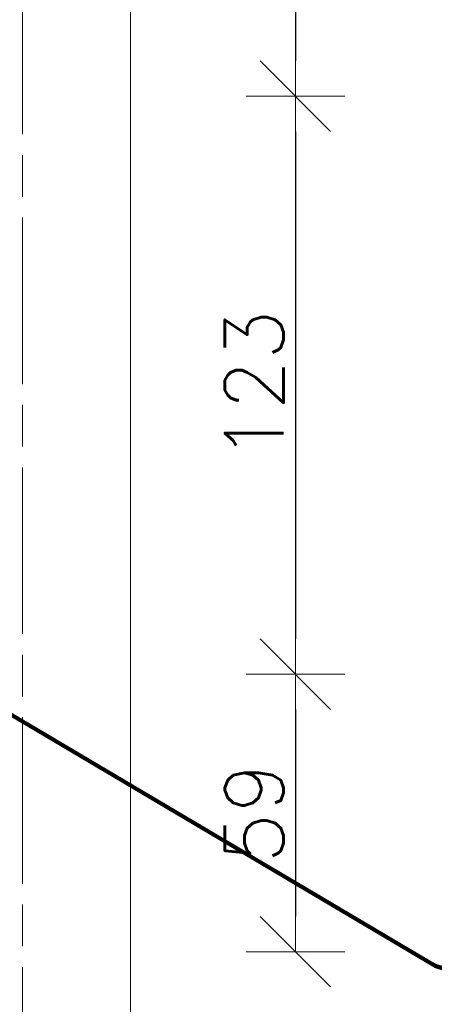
# Model space of a CAD drawing. Header units: millimetres. Extents: x 23192 to 177760, y -399809 to -79279.
# Tile 627 of 656: x 75182 to 75270, y -198587 to -198377. Entities that reach past the tile are written whole.
import ezdxf

# ---------------------------------------------------------------- set-up
doc = ezdxf.new("R2010")
doc.units = ezdxf.units.MM
doc.linetypes.add('CHAIN', pattern=[0.3543, 0.2362, -0.0295, 0.0591, -0.0295])
doc.layers.get('0').update_dxf_attribs({"lineweight": 0})
doc.layers.add('!! 0_ramki', color=66, linetype='Continuous', lineweight=9, plot=False)
doc.layers.add('!!! WYTYCZNE DO KOSZTORYSU', color=1, linetype='Continuous', lineweight=140, plot=False)
doc.layers.add('!! 1_droga ewakuacyjna', color=252, linetype='CHAIN', lineweight=0)
doc.layers.add('!! wymiary osi', color=250, linetype='Continuous', lineweight=9)
doc.styles.add('TXT', font='simplex.shx')
doc.dimstyles.new('DIM50', dxfattribs={"dimscale": 5, "dimtxt": 2.5, "dimasz": 1.5, "dimexe": 0, "dimexo": 0, "dimgap": 0.5, "dimtad": 1, "dimdec": 4, "dimrnd": 0.5, "dimdsep": 46, "dimtxsty": 'TXT', "dimblk1": 'TICK1', "dimblk2": 'TICK1', "dimsah": 1, "dimcen": 0, "dimse1": 1, "dimse2": 1, "dimclrd": 1, "dimclre": 7, "dimclrt": 9, "dimadec": 0, "dimazin": 0, "dimtfac": 1, "dimtdec": 4, "dimtmove": 2, "dimatfit": 3, "dimldrblk": 'TICK1', "dimfxl": 1, "dimtolj": 1, "dimarcsym": 0})

# ---------------------------------------------------------------- blocks, each defined once
blk = doc.blocks.new('TICK1')
at = {"color": 0}
for p, q in [((0, -1.4), (0, 1.4)), ((0, 0), (-1, 0))]:
    blk.add_line(p, q, dxfattribs=at)
at = {"color": 2}
blk.add_line((-1, -1), (1, 1), dxfattribs=at)
blk = doc.blocks.new('*D3377')
at = {"layer": '!! wymiary osi', "color": 1, "lineweight": -2, "transparency": 16777216}
blk.add_line((75240.21, -198326.41), (75240.21, -198386.09), dxfattribs=at)
at = {"layer": 'DEFPOINTS', "color": 0, "transparency": 16777216}
for p in [(75269.92, -198318.91), (75240.21, -198393.59), (75267.99, -198393.59)]:
    blk.add_point(p, dxfattribs=at)
at = {"layer": '!! wymiary osi', "color": 1, "lineweight": -2, "transparency": 16777216, "xscale": 7.5, "yscale": 7.5, "zscale": 7.5}
for p, rotation in [((75240.21, -198318.91), 90), ((75240.21, -198393.59), 270)]:
    blk.add_blockref('TICK1', p, dxfattribs=dict(at, rotation=rotation))
at = {"layer": '!! wymiary osi', "color": 9, "transparency": 16777216, "insert": (75231.46, -198356.25), "char_height": 12.5, "attachment_point": 5, "rotation": 90, "style": 'TXT'}
blk.add_mtext('\\A1;74.5', dxfattribs=at)
blk = doc.blocks.new('*D3378')
at = {"layer": '!! wymiary osi', "color": 1, "lineweight": -2, "transparency": 16777216}
blk.add_line((75240.21, -198401.09), (75240.21, -198509.09), dxfattribs=at)
at = {"layer": 'DEFPOINTS', "color": 0, "transparency": 16777216}
for p in [(75267.99, -198393.59), (75240.21, -198516.59), (75267.99, -198516.59)]:
    blk.add_point(p, dxfattribs=at)
at = {"layer": '!! wymiary osi', "color": 1, "lineweight": -2, "transparency": 16777216, "xscale": 7.5, "yscale": 7.5, "zscale": 7.5}
for p, rotation in [((75240.21, -198393.59), 90), ((75240.21, -198516.59), 270)]:
    blk.add_blockref('TICK1', p, dxfattribs=dict(at, rotation=rotation))
at = {"layer": '!! wymiary osi', "color": 9, "transparency": 16777216, "insert": (75231.46, -198455.09), "char_height": 12.5, "attachment_point": 5, "rotation": 90, "style": 'TXT'}
blk.add_mtext('\\A1;123', dxfattribs=at)
blk = doc.blocks.new('*D3379')
at = {"layer": '!! wymiary osi', "color": 1, "lineweight": -2, "transparency": 16777216}
blk.add_line((75240.21, -198524.09), (75240.21, -198568.12), dxfattribs=at)
at = {"layer": 'DEFPOINTS', "color": 0, "transparency": 16777216}
for p in [(75267.99, -198516.59), (75240.21, -198575.62), (75269.61, -198575.62)]:
    blk.add_point(p, dxfattribs=at)
at = {"layer": '!! wymiary osi', "color": 1, "lineweight": -2, "transparency": 16777216, "xscale": 7.5, "yscale": 7.5, "zscale": 7.5}
for p, rotation in [((75240.21, -198516.59), 90), ((75240.21, -198575.62), 270)]:
    blk.add_blockref('TICK1', p, dxfattribs=dict(at, rotation=rotation))
at = {"layer": '!! wymiary osi', "color": 9, "transparency": 16777216, "insert": (75231.46, -198546.1), "char_height": 12.5, "attachment_point": 5, "rotation": 90, "style": 'TXT'}
blk.add_mtext('\\A1;59', dxfattribs=at)

msp = doc.modelspace()

# ---------------------------------------------------------------- linework, layer by layer
at = {"layer": '!! 0_ramki'}
msp.add_lwpolyline([(71005.14101, -197114.84055), (75205.14101, -197114.84055), (75205.14101, -200084.84055), (71005.14101, -200084.84055)], close=True, dxfattribs=at)
at = {"layer": '!! 1_droga ewakuacyjna', "ltscale": 150}
msp.add_lwpolyline([(76156.05976, -198720.59074), (75182.14296, -198720.59074), (75182.14296, -198267.91336), (75269.92327, -198267.91336)], dxfattribs=at)
at = {"layer": '!!! WYTYCZNE DO KOSZTORYSU'}
msp.add_lwpolyline([(76161.17377, -198861.5907), (75269.92327, -198578.63119), (74482.42691, -198112.30269)], dxfattribs=at)

# ---------------------------------------------------------------- dimensions: what is measured, and where the dimension line sits
at = {"layer": '!! wymiary osi'}
for base, p1, p2, picture, middle in [((75240.20901, -198393.5883), (75269.92327, -198318.91332), (75267.98948, -198393.5883), '*D3377', (75231.45901, -198356.25081)), ((75240.20901, -198516.5883), (75267.98948, -198393.5883), (75267.98948, -198516.5883), '*D3378', (75231.45901, -198455.0883)), ((75240.20901, -198575.619055), (75267.989478, -198516.588303), (75269.613273, -198575.619055), '*D3379', (75231.45901, -198546.103679))]:
    dim = msp.add_linear_dim(base=base, p1=p1, p2=p2, angle=90, dimstyle='DIM50', dxfattribs=at)
    dim.commit()
    dim.dimension.update_dxf_attribs({"geometry": picture, "text_midpoint": middle})

doc.saveas('drawing.dxf')
